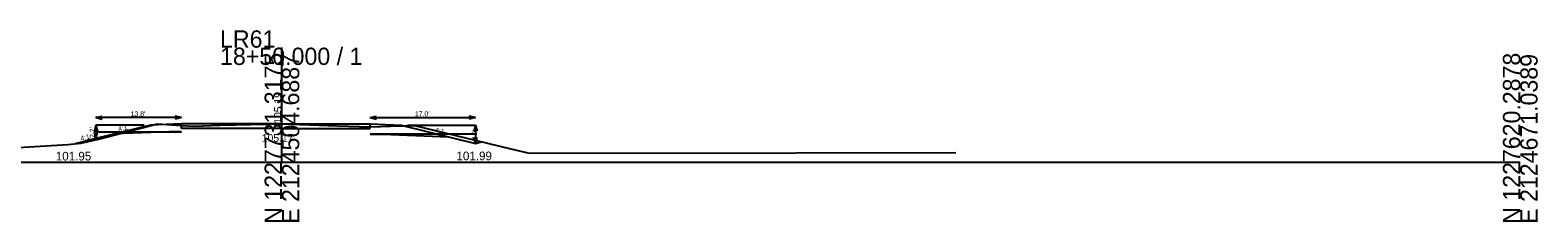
# Model space of a CAD drawing. Extents: x -26 to 1403, y -10 to 9574.
# Drawn here: x 1159.3 to 1402.8, y 8490.3 to 8521.4 of the extents above; entities that cross this region are included whole.
import ezdxf

# ---------------------------------------------------------------- set-up
doc = ezdxf.new("R2010")
doc.units = 0
for name, color, linetype in [('XS_CELL', 7, 'Continuous'), ('XS_P_FINISHED_GRADE', 7, 'Continuous'), ('XS_P_FINISHED_GRADE_ELEV_TX', 7, 'Continuous'), ('XS_P_SUBGRADE_GRANULAR', 7, 'Continuous'), ('XS_P_SUBGRADE_PAVEMENT', 7, 'Continuous'), ('XS_P_TX_CLEARZONE', 7, 'Continuous'), ('XS_P_TX_DCH', 7, 'Continuous'), ('XS_P_TX_FS_BS', 7, 'Continuous'), ('XS_X_GROUND', 7, 'Continuous'), ('XS_X_GROUND_TX', 7, 'Continuous')]:
    doc.layers.add(name, color=color, linetype=linetype)

msp = doc.modelspace()

# ---------------------------------------------------------------- linework, layer by layer
at = {"layer": 'XS_CELL'}
for p, q in [((1200, 8500), (1200, 8518.51)), ((1000, 8500), (1200, 8500)), ((1200, 8500), (1400, 8500))]:
    msp.add_line(p, q, dxfattribs=at)
at = {"layer": 'XS_P_FINISHED_GRADE'}
for p, q in [((1178.75, 8505.99), (1169.96, 8503.8)), ((1183.78, 8506.19), (1178.75, 8505.99)), ((1200, 8506.19), (1183.78, 8506.19)), ((1200, 8506.19), (1214.26, 8506.19)), ((1214.26, 8506.19), (1219.26, 8505.99)), ((1219.26, 8505.99), (1231.26, 8502.99)), ((1169.96, 8503.8), (1166.55, 8502.95)), ((1231.26, 8502.99), (1232.17, 8503.29))]:
    msp.add_line(p, q, dxfattribs=at)
at = {"layer": 'XS_P_SUBGRADE_GRANULAR'}
for p, q in [((1169.76, 8504.89), (1183.78, 8504.89)), ((1181.78, 8504.89), (1172.93, 8504.54)), ((1183.78, 8504.89), (1181.78, 8504.89)), ((1231.46, 8504.49), (1214.26, 8504.49)), ((1214.26, 8504.49), (1216.26, 8504.49)), ((1216.26, 8504.49), (1226.98, 8504.06))]:
    msp.add_line(p, q, dxfattribs=at)
at = {"layer": 'XS_P_SUBGRADE_PAVEMENT'}
for p, q in [((1183.78, 8505.44), (1183.78, 8506.19)), ((1214.26, 8505.44), (1214.26, 8506.19)), ((1200, 8505.44), (1183.78, 8505.44)), ((1200, 8505.44), (1214.26, 8505.44))]:
    msp.add_line(p, q, dxfattribs=at)
at = {"layer": 'XS_P_TX_CLEARZONE'}
for p, q in [((1169.96, 8505.99), (1169.71, 8504.99)), ((1169.96, 8507.19), (1170.96, 8507.44)), ((1169.96, 8507.19), (1170.96, 8506.94)), ((1183.78, 8507.19), (1169.96, 8507.19)), ((1169.96, 8505.99), (1170.21, 8504.99)), ((1169.96, 8505.99), (1169.96, 8503.8)), ((1177.75, 8505.99), (1169.96, 8505.99)), ((1183.78, 8507.19), (1182.77, 8507.44)), ((1183.78, 8507.19), (1182.77, 8506.94)), ((1214.26, 8507.19), (1215.26, 8507.44)), ((1214.26, 8507.19), (1215.26, 8506.94)), ((1214.26, 8507.19), (1231.26, 8507.19)), ((1220.26, 8505.99), (1231.26, 8505.99)), ((1231.26, 8507.19), (1230.26, 8507.44)), ((1231.26, 8507.19), (1230.26, 8506.94)), ((1231.26, 8505.99), (1231.01, 8504.99)), ((1231.26, 8505.99), (1231.26, 8502.99)), ((1231.26, 8505.99), (1231.51, 8504.99)), ((1169.96, 8503.8), (1169.71, 8504.8)), ((1169.96, 8503.8), (1170.21, 8504.8)), ((1231.26, 8502.99), (1231.01, 8503.99)), ((1231.26, 8502.99), (1231.51, 8503.99))]:
    msp.add_line(p, q, dxfattribs=at)
at = {"layer": 'XS_X_GROUND'}
for p, q in [((1170.36, 8503.69), (1179.9, 8506.16)), ((1179.9, 8506.16), (1182.99, 8505.99)), ((1182.99, 8505.99), (1185.72, 8505.83)), ((1185.72, 8505.83), (1190.03, 8505.94)), ((1190.03, 8505.94), (1199.97, 8506.17)), ((1199.97, 8506.17), (1208.91, 8505.88)), ((1208.91, 8505.88), (1214.37, 8505.69)), ((1214.37, 8505.69), (1217.54, 8505.8)), ((1217.54, 8505.8), (1221.39, 8505.9)), ((1221.39, 8505.9), (1236.75, 8502.18)), ((1167.52, 8503.07), (1170.36, 8503.69)), ((1135.82, 8501.05), (1165.4, 8502.82)), ((1165.4, 8502.82), (1167.52, 8503.07)), ((1236.75, 8502.18), (1239.72, 8501.47)), ((1239.72, 8501.47), (1257.12, 8501.46)), ((1257.12, 8501.46), (1308.83, 8501.53))]:
    msp.add_line(p, q, dxfattribs=at)

# ---------------------------------------------------------------- texts
at = {"layer": 'XS_CELL'}
for s, p in [('LR61', (1190, 8518.51)), ('18+50.000 / 1', (1190, 8515.71))]:
    msp.add_text(s, height=2.8, dxfattribs=at).set_placement(p)
for s, p in [('N 1227731.3175', (1200, 8490)), ('E 2124504.6887', (1202.8, 8490)), ('N 1227620.2878', (1400, 8490)), ('E 2124671.0389', (1402.8, 8490))]:
    msp.add_text(s, height=2.8, rotation=90, dxfattribs=at).set_placement(p)
at = {"layer": 'XS_P_FINISHED_GRADE_ELEV_TX'}
msp.add_text('105.19', height=1.25, rotation=90, dxfattribs=at).set_placement((1199.99, 8506.2))
at = {"layer": 'XS_P_TX_CLEARZONE'}
for s, p in [("13.8'", (1175.58, 8507.39)), ("17.0'", (1221.48, 8507.39))]:
    msp.add_text(s, height=0.8, dxfattribs=at).set_placement(p)
for s, p in [("2.2'", (1169.76, 8503.9)), ("3.0'", (1231.46, 8503.46))]:
    msp.add_text(s, height=0.8, rotation=90, dxfattribs=at).set_placement(p)
at = {"layer": 'XS_P_TX_DCH'}
for s, p in [('101.95', (1163.48, 8500.25)), ('101.99', (1228.19, 8500.29))]:
    msp.add_text(s, height=1.4, dxfattribs=at).set_placement(p)
at = {"layer": 'XS_P_TX_FS_BS'}
for rotation, p in [(13.9701, (1173.65, 8504.92)), (345.9674, (1224.65, 8504.85)), (13.9701, (1167.55, 8503.41))]:
    msp.add_text('4:1', height=0.8, rotation=rotation, dxfattribs=at).set_placement(p)
at = {"layer": 'XS_X_GROUND_TX'}
msp.add_text('105.17', height=1.25, rotation=360, dxfattribs=at).set_placement((1196.75, 8503.27))

doc.saveas('drawing.dxf')
